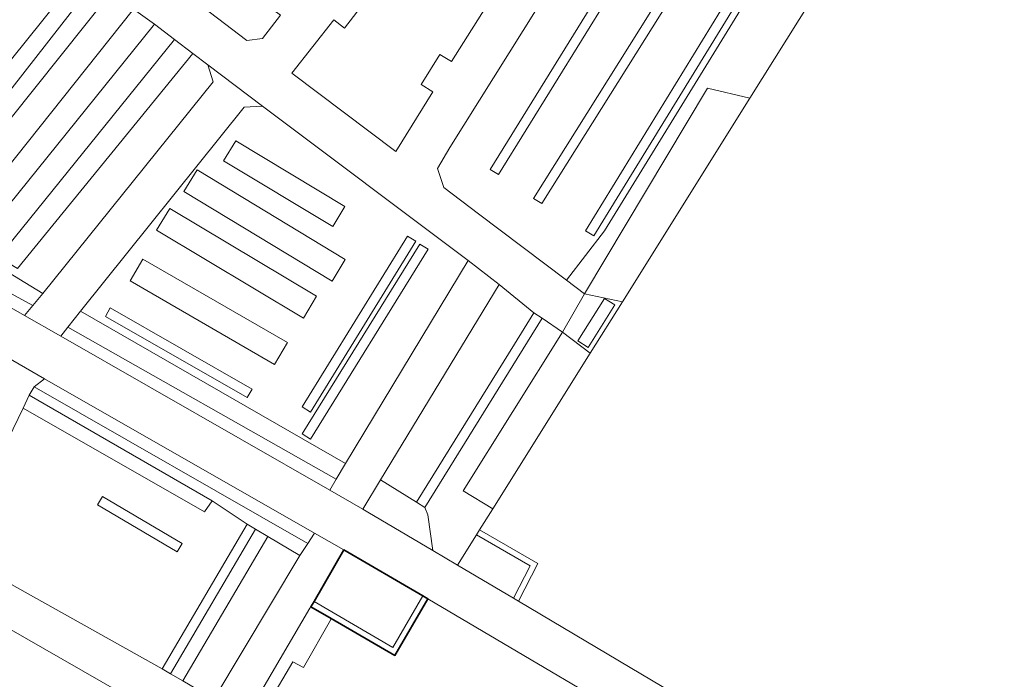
# Model space of a CAD drawing. Extents: x 184422 to 188298, y 343471 to 350189.
# Tile 417 of 513: x 186939 to 186990, y 349286 to 349320. Entities that reach past the tile are written whole.
import ezdxf

# ---------------------------------------------------------------- set-up
doc = ezdxf.new("R2010")
doc.units = 0
for name, color, linetype, lineweight in [('B-WA-GR-BEPLANTING_CULTUUR_HEESTERS-GV', 252, 'Continuous', 18), ('B-WA-IE-TERREINAFSCHEIDING_KUNSTMATIG_MUUR-GV', 252, 'Continuous', 18), ('B-WA-OG-TERREIN_CULTUURSCHEIDING-GV', 252, 'Continuous', 18), ('B-WA-OG-TERREIN_ERF-GV', 252, 'Continuous', 18), ('B-WA-VH-VERHARDING_ASFALT-GV', 252, 'Continuous', 18), ('B-WA-VH-VERHARDING_BETONSTRAATSTEEN-GV', 252, 'Continuous', 18), ('B-WA-VH-VERHARDING_HALFVERHARDING_GRIND-GV', 252, 'Continuous', 18), ('B-WA-VH-VERHARDING_SIERBESTRATING-GV', 252, 'Continuous', 18), ('B-WA-VH-VERHARDING_STRAATBAKSTEEN-GV', 252, 'Continuous', 18), ('B-WA-VH-VERHARDING_TEGEL-GV', 252, 'Continuous', 18), ('B-WE-OG-BEBOUWING-GV', 250, 'Continuous', 35)]:
    doc.layers.add(name, color=color, linetype=linetype, lineweight=lineweight)

msp = doc.modelspace()

# ---------------------------------------------------------------- linework, layer by layer
at = {"layer": 'B-WA-GR-BEPLANTING_CULTUUR_HEESTERS-GV', "flags": 128}
for points in [[(186976.831, 349316.04), (186982.59, 349325.247), (186980.305, 349327.005), (186969.389, 349309.245), (186967.444, 349306.717), (186968.361, 349306.021), (186974.657, 349316.547)], [(186976.831, 349316.04), (186982.59, 349325.247), (186980.305, 349327.005), (186969.389, 349309.245), (186967.444, 349306.717), (186968.361, 349306.021), (186974.657, 349316.547)], [(186976.831, 349316.04), (186982.59, 349325.247), (186980.305, 349327.005), (186969.389, 349309.245), (186967.444, 349306.717), (186968.361, 349306.021), (186974.657, 349316.547)], [(186952.802, 349320.292), (186948.232, 349323.674), (186947.2, 349323.792), (186946.632, 349323.042), (186946.579, 349322.429), (186951.083, 349318.994), (186951.884, 349319.085)], [(186952.802, 349320.292), (186948.232, 349323.674), (186947.2, 349323.792), (186946.632, 349323.042), (186946.579, 349322.429), (186951.083, 349318.994), (186951.884, 349319.085)], [(186952.802, 349320.292), (186948.232, 349323.674), (186947.2, 349323.792), (186946.632, 349323.042), (186946.579, 349322.429), (186951.083, 349318.994), (186951.884, 349319.085)], [(186968.361, 349306.021), (186970.302, 349305.601), (186976.831, 349316.04), (186974.657, 349316.547)], [(186968.361, 349306.021), (186970.302, 349305.601), (186976.831, 349316.04), (186974.657, 349316.547)], [(186968.361, 349306.021), (186970.302, 349305.601), (186976.831, 349316.04), (186974.657, 349316.547)], [(186940.65, 349306.031), (186933.209, 349310.565), (186933.085, 349310.641), (186932.311, 349309.677), (186940.132, 349305.415)], [(186940.65, 349306.031), (186933.209, 349310.565), (186933.085, 349310.641), (186932.311, 349309.677), (186940.132, 349305.415)], [(186940.65, 349306.031), (186933.209, 349310.565), (186933.085, 349310.641), (186932.311, 349309.677), (186940.132, 349305.415)], [(186932.021, 349309.316), (186939.708, 349304.911), (186940.132, 349305.415), (186932.311, 349309.677)], [(186932.021, 349309.316), (186939.708, 349304.911), (186940.132, 349305.415), (186932.311, 349309.677)], [(186932.021, 349309.316), (186939.708, 349304.911), (186940.132, 349305.415), (186932.311, 349309.677)], [(186956.141, 349297.331), (186942.57, 349305.132), (186941.919, 349304.308), (186955.664, 349296.526)], [(186956.141, 349297.331), (186942.57, 349305.132), (186941.919, 349304.308), (186955.664, 349296.526)], [(186956.141, 349297.331), (186942.57, 349305.132), (186941.919, 349304.308), (186955.664, 349296.526)], [(186967.235, 349304.055), (186966.205, 349304.775), (186960.191, 349295.076), (186960.356, 349294.703), (186960.606, 349292.869), (186961.87, 349292.119), (186962.837, 349293.664), (186962.997, 349293.921), (186963.674, 349295.003), (186962.155, 349295.925)], [(186967.235, 349304.055), (186966.205, 349304.775), (186960.191, 349295.076), (186960.356, 349294.703), (186960.606, 349292.869), (186961.87, 349292.119), (186962.837, 349293.664), (186962.997, 349293.921), (186963.674, 349295.003), (186962.155, 349295.925)], [(186967.235, 349304.055), (186966.205, 349304.775), (186960.191, 349295.076), (186960.356, 349294.703), (186960.606, 349292.869), (186961.87, 349292.119), (186962.837, 349293.664), (186962.997, 349293.921), (186963.674, 349295.003), (186962.155, 349295.925)], [(186941.558, 349303.851), (186955.328, 349295.96), (186955.664, 349296.526), (186941.919, 349304.308)], [(186941.558, 349303.851), (186955.328, 349295.96), (186955.664, 349296.526), (186941.919, 349304.308)], [(186941.558, 349303.851), (186955.328, 349295.96), (186955.664, 349296.526), (186941.919, 349304.308)], [(186963.674, 349295.003), (186968.663, 349302.981), (186967.235, 349304.055), (186962.155, 349295.925)], [(186963.674, 349295.003), (186968.663, 349302.981), (186967.235, 349304.055), (186962.155, 349295.925)], [(186963.674, 349295.003), (186968.663, 349302.981), (186967.235, 349304.055), (186962.155, 349295.925)], [(186954.544, 349293.76), (186940.731, 349301.667), (186940.204, 349301.257), (186954.2, 349293.228)], [(186954.544, 349293.76), (186940.731, 349301.667), (186940.204, 349301.257), (186954.2, 349293.228)], [(186954.544, 349293.76), (186940.731, 349301.667), (186940.204, 349301.257), (186954.2, 349293.228)], [(186951.094, 349294.213), (186951.525, 349293.96), (186952.167, 349293.591), (186953.801, 349292.613), (186954.2, 349293.228), (186940.204, 349301.257), (186939.943, 349300.831), (186949.307, 349295.416)], [(186951.094, 349294.213), (186951.525, 349293.96), (186952.167, 349293.591), (186953.801, 349292.613), (186954.2, 349293.228), (186940.204, 349301.257), (186939.943, 349300.831), (186949.307, 349295.416)], [(186951.094, 349294.213), (186951.525, 349293.96), (186952.167, 349293.591), (186953.801, 349292.613), (186954.2, 349293.228), (186940.204, 349301.257), (186939.943, 349300.831), (186949.307, 349295.416)], [(186960.191, 349295.076), (186959.766, 349295.339), (186957.93, 349296.493), (186957.027, 349294.987), (186957.283, 349294.84), (186960.606, 349292.869), (186960.356, 349294.703)], [(186960.191, 349295.076), (186959.766, 349295.339), (186957.93, 349296.493), (186957.027, 349294.987), (186957.283, 349294.84), (186960.606, 349292.869), (186960.356, 349294.703)], [(186960.191, 349295.076), (186959.766, 349295.339), (186957.93, 349296.493), (186957.027, 349294.987), (186957.283, 349294.84), (186960.606, 349292.869), (186960.356, 349294.703)], [(186962.837, 349293.664), (186965.587, 349292.084), (186964.73, 349290.422), (186964.988, 349290.269), (186965.985, 349292.202), (186962.997, 349293.921)], [(186962.837, 349293.664), (186965.587, 349292.084), (186964.73, 349290.422), (186964.988, 349290.269), (186965.985, 349292.202), (186962.997, 349293.921)], [(186962.837, 349293.664), (186965.587, 349292.084), (186964.73, 349290.422), (186964.988, 349290.269), (186965.985, 349292.202), (186962.997, 349293.921)], [(186958.549, 349287.905), (186954.523, 349290.264), (186954.365, 349289.991), (186955.404, 349289.387), (186958.658, 349287.495), (186960.347, 349290.4), (186960.088, 349290.551)], [(186958.549, 349287.905), (186954.523, 349290.264), (186954.365, 349289.991), (186955.404, 349289.387), (186958.658, 349287.495), (186960.347, 349290.4), (186960.088, 349290.551)], [(186958.549, 349287.905), (186954.523, 349290.264), (186954.365, 349289.991), (186955.404, 349289.387), (186958.658, 349287.495), (186960.347, 349290.4), (186960.088, 349290.551)]]:
    msp.add_lwpolyline(points, close=True, dxfattribs=at)
at = {"layer": 'B-WA-IE-TERREINAFSCHEIDING_KUNSTMATIG_MUUR-GV', "flags": 128}
msp.add_lwpolyline([(186968.021, 349303.614), (186968.555, 349303.26), (186969.915, 349305.458), (186969.388, 349305.771)], close=True, dxfattribs=at)
msp.add_lwpolyline([(186968.021, 349303.614), (186968.555, 349303.26), (186969.915, 349305.458), (186969.388, 349305.771)], close=True, dxfattribs=at)
msp.add_lwpolyline([(186968.021, 349303.614), (186968.555, 349303.26), (186969.915, 349305.458), (186969.388, 349305.771)], close=True, dxfattribs=at)
at = {"layer": 'B-WA-OG-TERREIN_CULTUURSCHEIDING-GV', "flags": 128}
for points in [[(186967.327, 349324.196), (186966.117, 349322.402), (186966.741, 349321.943), (186961.468, 349313.5), (186960.834, 349312.431), (186961.172, 349311.454), (186962.943, 349310.113), (186967.444, 349306.717), (186969.389, 349309.245), (186980.305, 349327.005), (186972.798, 349332.618), (186967.685, 349336.618), (186964.823, 349332.933), (186963.94, 349331.83), (186969.566, 349327.648), (186968.711, 349326.519), (186963.076, 349330.754), (186962.347, 349329.811), (186968.066, 349325.291)], [(186967.327, 349324.196), (186966.117, 349322.402), (186966.741, 349321.943), (186961.468, 349313.5), (186960.834, 349312.431), (186961.172, 349311.454), (186962.943, 349310.113), (186967.444, 349306.717), (186969.389, 349309.245), (186980.305, 349327.005), (186972.798, 349332.618), (186967.685, 349336.618), (186964.823, 349332.933), (186963.94, 349331.83), (186969.566, 349327.648), (186968.711, 349326.519), (186963.076, 349330.754), (186962.347, 349329.811), (186968.066, 349325.291)], [(186967.327, 349324.196), (186966.117, 349322.402), (186966.741, 349321.943), (186961.468, 349313.5), (186960.834, 349312.431), (186961.172, 349311.454), (186962.943, 349310.113), (186967.444, 349306.717), (186969.389, 349309.245), (186980.305, 349327.005), (186972.798, 349332.618), (186967.685, 349336.618), (186964.823, 349332.933), (186963.94, 349331.83), (186969.566, 349327.648), (186968.711, 349326.519), (186963.076, 349330.754), (186962.347, 349329.811), (186968.066, 349325.291)], [(186963.533, 349312.389), (186963.958, 349312.126), (186975.29, 349330.446), (186974.865, 349330.709)], [(186963.533, 349312.389), (186974.865, 349330.709), (186975.29, 349330.446), (186963.958, 349312.126)], [(186963.533, 349312.389), (186963.958, 349312.126), (186975.29, 349330.446), (186974.865, 349330.709)], [(186963.533, 349312.389), (186974.865, 349330.709), (186975.29, 349330.446), (186963.958, 349312.126)], [(186963.533, 349312.389), (186963.958, 349312.126), (186975.29, 349330.446), (186974.865, 349330.709)], [(186963.533, 349312.389), (186974.865, 349330.709), (186975.29, 349330.446), (186963.958, 349312.126)], [(186965.763, 349310.903), (186966.187, 349310.638), (186977.092, 349328.054), (186976.668, 349328.319)], [(186965.763, 349310.903), (186976.668, 349328.319), (186977.092, 349328.054), (186966.187, 349310.638)], [(186965.763, 349310.903), (186966.187, 349310.638), (186977.092, 349328.054), (186976.668, 349328.319)], [(186965.763, 349310.903), (186976.668, 349328.319), (186977.092, 349328.054), (186966.187, 349310.638)], [(186965.763, 349310.903), (186966.187, 349310.638), (186977.092, 349328.054), (186976.668, 349328.319)], [(186965.763, 349310.903), (186976.668, 349328.319), (186977.092, 349328.054), (186966.187, 349310.638)], [(186968.423, 349309.245), (186978.549, 349325.777), (186978.975, 349325.516), (186968.849, 349308.984)], [(186968.423, 349309.245), (186968.849, 349308.984), (186978.975, 349325.516), (186978.549, 349325.777)], [(186968.423, 349309.245), (186978.549, 349325.777), (186978.975, 349325.516), (186968.849, 349308.984)], [(186968.423, 349309.245), (186968.849, 349308.984), (186978.975, 349325.516), (186978.549, 349325.777)], [(186968.423, 349309.245), (186978.549, 349325.777), (186978.975, 349325.516), (186968.849, 349308.984)], [(186968.423, 349309.245), (186968.849, 349308.984), (186978.975, 349325.516), (186978.549, 349325.777)], [(186944.143, 349321.463), (186943.849, 349321.677), (186943.745, 349321.565), (186943.249, 349321.944), (186934.327, 349310.503), (186935.092, 349310.133)], [(186944.143, 349321.463), (186943.849, 349321.677), (186943.745, 349321.565), (186943.249, 349321.944), (186934.327, 349310.503), (186935.092, 349310.133)], [(186944.143, 349321.463), (186943.849, 349321.677), (186943.745, 349321.565), (186943.249, 349321.944), (186934.327, 349310.503), (186935.092, 349310.133)], [(186946.351, 349319.816), (186945.291, 349320.595), (186936.235, 349309.237), (186937.368, 349308.682)], [(186946.351, 349319.816), (186945.291, 349320.595), (186936.235, 349309.237), (186937.368, 349308.682)], [(186946.351, 349319.816), (186945.291, 349320.595), (186936.235, 349309.237), (186937.368, 349308.682)], [(186948.327, 349318.323), (186947.384, 349319.032), (186938.383, 349307.896), (186939.343, 349307.316)], [(186948.327, 349318.323), (186947.384, 349319.032), (186938.383, 349307.896), (186939.343, 349307.316)], [(186948.327, 349318.323), (186947.384, 349319.032), (186938.383, 349307.896), (186939.343, 349307.316)], [(186951.894, 349315.619), (186950.946, 349315.578), (186942.57, 349305.132), (186956.141, 349297.331), (186962.407, 349307.719)], [(186951.894, 349315.619), (186950.946, 349315.578), (186942.57, 349305.132), (186956.141, 349297.331), (186962.407, 349307.719)], [(186951.894, 349315.619), (186950.946, 349315.578), (186942.57, 349305.132), (186956.141, 349297.331), (186962.407, 349307.719)], [(186949.898, 349312.818), (186950.516, 349313.847), (186956.106, 349310.491), (186955.488, 349309.462)], [(186949.898, 349312.818), (186955.488, 349309.462), (186956.106, 349310.491), (186950.516, 349313.847)], [(186949.898, 349312.818), (186950.516, 349313.847), (186956.106, 349310.491), (186955.488, 349309.462)], [(186949.898, 349312.818), (186955.488, 349309.462), (186956.106, 349310.491), (186950.516, 349313.847)], [(186949.898, 349312.818), (186950.516, 349313.847), (186956.106, 349310.491), (186955.488, 349309.462)], [(186949.898, 349312.818), (186955.488, 349309.462), (186956.106, 349310.491), (186950.516, 349313.847)], [(186947.865, 349311.25), (186948.539, 349312.362), (186956.117, 349307.771), (186955.443, 349306.659)], [(186947.865, 349311.25), (186955.443, 349306.659), (186956.117, 349307.771), (186948.539, 349312.362)], [(186947.865, 349311.25), (186948.539, 349312.362), (186956.117, 349307.771), (186955.443, 349306.659)], [(186947.865, 349311.25), (186955.443, 349306.659), (186956.117, 349307.771), (186948.539, 349312.362)], [(186947.865, 349311.25), (186948.539, 349312.362), (186956.117, 349307.771), (186955.443, 349306.659)], [(186947.865, 349311.25), (186955.443, 349306.659), (186956.117, 349307.771), (186948.539, 349312.362)], [(186946.468, 349309.274), (186947.135, 349310.39), (186954.657, 349305.89), (186953.99, 349304.774)], [(186946.468, 349309.274), (186953.99, 349304.774), (186954.657, 349305.89), (186947.135, 349310.39)], [(186946.468, 349309.274), (186947.135, 349310.39), (186954.657, 349305.89), (186953.99, 349304.774)], [(186946.468, 349309.274), (186953.99, 349304.774), (186954.657, 349305.89), (186947.135, 349310.39)], [(186946.468, 349309.274), (186947.135, 349310.39), (186954.657, 349305.89), (186953.99, 349304.774)], [(186946.468, 349309.274), (186953.99, 349304.774), (186954.657, 349305.89), (186947.135, 349310.39)], [(186953.909, 349300.218), (186959.303, 349308.966), (186959.729, 349308.704), (186954.335, 349299.956)], [(186953.909, 349300.218), (186954.335, 349299.956), (186959.729, 349308.704), (186959.303, 349308.966)], [(186953.909, 349300.218), (186959.303, 349308.966), (186959.729, 349308.704), (186954.335, 349299.956)], [(186953.909, 349300.218), (186954.335, 349299.956), (186959.729, 349308.704), (186959.303, 349308.966)], [(186953.909, 349300.218), (186959.303, 349308.966), (186959.729, 349308.704), (186954.335, 349299.956)], [(186953.909, 349300.218), (186954.335, 349299.956), (186959.729, 349308.704), (186959.303, 349308.966)], [(186953.912, 349298.843), (186954.337, 349298.579), (186960.371, 349308.294), (186959.946, 349308.558)], [(186953.912, 349298.843), (186959.946, 349308.558), (186960.371, 349308.294), (186954.337, 349298.579)], [(186953.912, 349298.843), (186954.337, 349298.579), (186960.371, 349308.294), (186959.946, 349308.558)], [(186953.912, 349298.843), (186959.946, 349308.558), (186960.371, 349308.294), (186954.337, 349298.579)], [(186953.912, 349298.843), (186954.337, 349298.579), (186960.371, 349308.294), (186959.946, 349308.558)], [(186953.912, 349298.843), (186959.946, 349308.558), (186960.371, 349308.294), (186954.337, 349298.579)], [(186945.107, 349306.671), (186945.758, 349307.796), (186953.157, 349303.514), (186952.506, 349302.389)], [(186945.107, 349306.671), (186952.506, 349302.389), (186953.157, 349303.514), (186945.758, 349307.796)], [(186945.107, 349306.671), (186945.758, 349307.796), (186953.157, 349303.514), (186952.506, 349302.389)], [(186945.107, 349306.671), (186952.506, 349302.389), (186953.157, 349303.514), (186945.758, 349307.796)], [(186945.107, 349306.671), (186945.758, 349307.796), (186953.157, 349303.514), (186952.506, 349302.389)], [(186945.107, 349306.671), (186952.506, 349302.389), (186953.157, 349303.514), (186945.758, 349307.796)], [(186957.93, 349296.493), (186959.766, 349295.339), (186964.782, 349303.428), (186965.78, 349305.038), (186963.993, 349306.487)], [(186957.93, 349296.493), (186959.766, 349295.339), (186964.782, 349303.428), (186965.78, 349305.038), (186963.993, 349306.487)], [(186957.93, 349296.493), (186959.766, 349295.339), (186964.782, 349303.428), (186965.78, 349305.038), (186963.993, 349306.487)], [(186943.846, 349304.859), (186951.107, 349300.702), (186951.355, 349301.136), (186944.094, 349305.293)], [(186943.846, 349304.859), (186944.094, 349305.293), (186951.355, 349301.136), (186951.107, 349300.702)], [(186943.846, 349304.859), (186951.107, 349300.702), (186951.355, 349301.136), (186944.094, 349305.293)], [(186943.846, 349304.859), (186944.094, 349305.293), (186951.355, 349301.136), (186951.107, 349300.702)], [(186943.846, 349304.859), (186951.107, 349300.702), (186951.355, 349301.136), (186944.094, 349305.293)], [(186943.846, 349304.859), (186944.094, 349305.293), (186951.355, 349301.136), (186951.107, 349300.702)], [(186959.766, 349295.339), (186960.191, 349295.076), (186966.205, 349304.775), (186965.78, 349305.038), (186964.782, 349303.428)], [(186959.766, 349295.339), (186960.191, 349295.076), (186966.205, 349304.775), (186965.78, 349305.038), (186964.782, 349303.428)], [(186959.766, 349295.339), (186960.191, 349295.076), (186966.205, 349304.775), (186965.78, 349305.038), (186964.782, 349303.428)], [(186939.637, 349300.153), (186948.92, 349294.848), (186949.307, 349295.416), (186939.943, 349300.831)], [(186939.637, 349300.153), (186948.92, 349294.848), (186949.307, 349295.416), (186939.943, 349300.831)], [(186939.637, 349300.153), (186948.92, 349294.848), (186949.307, 349295.416), (186939.943, 349300.831)], [(186949.307, 349295.416), (186948.92, 349294.848), (186939.637, 349300.153), (186936.304, 349293.319), (186936.587, 349292.487), (186946.749, 349286.812), (186951.094, 349294.213)], [(186949.307, 349295.416), (186948.92, 349294.848), (186939.637, 349300.153), (186936.304, 349293.319), (186936.587, 349292.487), (186946.749, 349286.812), (186951.094, 349294.213)], [(186949.307, 349295.416), (186948.92, 349294.848), (186939.637, 349300.153), (186936.304, 349293.319), (186936.587, 349292.487), (186946.749, 349286.812), (186951.094, 349294.213)], [(186938.517, 349267.345), (186939.725, 349269.275), (186947.406, 349281.926), (186945.8, 349282.859), (186946.633, 349284.435), (186935.77, 349290.671), (186935.047, 349290.542), (186934.421, 349289.249), (186932.568, 349290.131), (186932.858, 349290.678), (186933.496, 349291.776), (186933.104, 349292.404), (186925.915, 349296.68), (186924.995, 349294.771), (186916.263, 349277.146), (186923.926, 349273.235), (186923.766, 349272.868), (186925.729, 349271.866), (186925.893, 349272.231), (186928.774, 349270.761), (186927.358, 349267.577), (186936.098, 349263.48)], [(186938.517, 349267.345), (186939.725, 349269.275), (186947.406, 349281.926), (186945.8, 349282.859), (186946.633, 349284.435), (186935.77, 349290.671), (186935.047, 349290.542), (186934.421, 349289.249), (186932.568, 349290.131), (186932.858, 349290.678), (186933.496, 349291.776), (186933.104, 349292.404), (186925.915, 349296.68), (186924.995, 349294.771), (186916.263, 349277.146), (186923.926, 349273.235), (186923.766, 349272.868), (186925.729, 349271.866), (186925.893, 349272.231), (186928.774, 349270.761), (186927.358, 349267.577), (186936.098, 349263.48)], [(186938.517, 349267.345), (186939.725, 349269.275), (186947.406, 349281.926), (186945.8, 349282.859), (186946.633, 349284.435), (186935.77, 349290.671), (186935.047, 349290.542), (186934.421, 349289.249), (186932.568, 349290.131), (186932.858, 349290.678), (186933.496, 349291.776), (186933.104, 349292.404), (186925.915, 349296.68), (186924.995, 349294.771), (186916.263, 349277.146), (186923.926, 349273.235), (186923.766, 349272.868), (186925.729, 349271.866), (186925.893, 349272.231), (186928.774, 349270.761), (186927.358, 349267.577), (186936.098, 349263.48)], [(186943.437, 349295.203), (186943.69, 349295.634), (186947.77, 349293.235), (186947.517, 349292.804)], [(186943.437, 349295.203), (186947.517, 349292.804), (186947.77, 349293.235), (186943.69, 349295.634)], [(186943.437, 349295.203), (186943.69, 349295.634), (186947.77, 349293.235), (186947.517, 349292.804)], [(186943.437, 349295.203), (186947.517, 349292.804), (186947.77, 349293.235), (186943.69, 349295.634)], [(186943.437, 349295.203), (186943.69, 349295.634), (186947.77, 349293.235), (186947.517, 349292.804)], [(186943.437, 349295.203), (186947.517, 349292.804), (186947.77, 349293.235), (186943.69, 349295.634)], [(186951.525, 349293.96), (186951.094, 349294.213), (186946.749, 349286.812), (186947.18, 349286.559)], [(186951.525, 349293.96), (186951.094, 349294.213), (186946.749, 349286.812), (186947.18, 349286.559)], [(186951.525, 349293.96), (186951.094, 349294.213), (186946.749, 349286.812), (186947.18, 349286.559)], [(186951.525, 349293.96), (186947.18, 349286.559), (186947.803, 349286.189), (186952.167, 349293.591)], [(186951.525, 349293.96), (186947.18, 349286.559), (186947.803, 349286.189), (186952.167, 349293.591)], [(186951.525, 349293.96), (186947.18, 349286.559), (186947.803, 349286.189), (186952.167, 349293.591)], [(186949.388, 349285.249), (186953.801, 349292.613), (186952.167, 349293.591), (186947.803, 349286.189)], [(186949.388, 349285.249), (186953.801, 349292.613), (186952.167, 349293.591), (186947.803, 349286.189)], [(186949.388, 349285.249), (186953.801, 349292.613), (186952.167, 349293.591), (186947.803, 349286.189)]]:
    msp.add_lwpolyline(points, close=True, dxfattribs=at)
for points in [[(186945.111, 349325.615), (186933.085, 349310.641)], [(186945.111, 349325.615), (186933.085, 349310.641)], [(186945.111, 349325.615), (186933.085, 349310.641)], [(186934.327, 349310.503), (186943.249, 349321.944)], [(186934.327, 349310.503), (186943.249, 349321.944)], [(186934.327, 349310.503), (186943.249, 349321.944)], [(186936.235, 349309.237), (186945.291, 349320.595), (186944.143, 349321.463), (186935.092, 349310.133)], [(186936.235, 349309.237), (186945.291, 349320.595), (186944.143, 349321.463), (186935.092, 349310.133)], [(186936.235, 349309.237), (186945.291, 349320.595), (186944.143, 349321.463), (186935.092, 349310.133)], [(186938.383, 349307.896), (186947.384, 349319.032), (186946.351, 349319.816), (186937.368, 349308.682)], [(186938.383, 349307.896), (186947.384, 349319.032), (186946.351, 349319.816), (186937.368, 349308.682)], [(186938.383, 349307.896), (186947.384, 349319.032), (186946.351, 349319.816), (186937.368, 349308.682)], [(186933.209, 349310.565), (186940.65, 349306.031), (186949.355, 349316.87), (186949.088, 349317.739), (186948.327, 349318.323), (186939.343, 349307.316)], [(186933.209, 349310.565), (186940.65, 349306.031), (186949.355, 349316.87), (186949.088, 349317.739), (186948.327, 349318.323), (186939.343, 349307.316)], [(186933.209, 349310.565), (186940.65, 349306.031), (186949.355, 349316.87), (186949.088, 349317.739), (186948.327, 349318.323), (186939.343, 349307.316)]]:
    msp.add_lwpolyline(points, dxfattribs=at)
at = {"layer": 'B-WA-OG-TERREIN_ERF-GV', "flags": 128}
for points in [[(186982.59, 349325.247), (186976.831, 349316.04), (186970.302, 349305.601), (186968.663, 349302.981), (186963.674, 349295.003), (186962.997, 349293.921), (186965.985, 349292.202), (186964.988, 349290.269), (186975.242, 349284.186)], [(186982.59, 349325.247), (186976.831, 349316.04), (186970.302, 349305.601), (186968.663, 349302.981), (186963.674, 349295.003), (186962.997, 349293.921), (186965.985, 349292.202), (186964.988, 349290.269), (186975.242, 349284.186)], [(186982.59, 349325.247), (186976.831, 349316.04), (186970.302, 349305.601), (186968.663, 349302.981), (186963.674, 349295.003), (186962.997, 349293.921), (186965.985, 349292.202), (186964.988, 349290.269), (186975.242, 349284.186)], [(186974.052, 349282.301), (186960.347, 349290.4), (186958.658, 349287.495), (186955.404, 349289.387), (186955.359, 349289.307), (186953.982, 349286.876), (186953.432, 349287.17), (186952.194, 349285.042)], [(186974.052, 349282.301), (186960.347, 349290.4), (186958.658, 349287.495), (186955.404, 349289.387), (186955.359, 349289.307), (186953.982, 349286.876), (186953.432, 349287.17), (186952.194, 349285.042)], [(186974.052, 349282.301), (186960.347, 349290.4), (186958.658, 349287.495), (186955.404, 349289.387), (186955.359, 349289.307), (186953.982, 349286.876), (186953.432, 349287.17), (186952.194, 349285.042)]]:
    msp.add_lwpolyline(points, dxfattribs=at)
msp.add_lwpolyline([(186954.523, 349290.264), (186958.549, 349287.905), (186960.088, 349290.551), (186956.054, 349292.896)], close=True, dxfattribs=at)
msp.add_lwpolyline([(186954.523, 349290.264), (186958.549, 349287.905), (186960.088, 349290.551), (186956.054, 349292.896)], close=True, dxfattribs=at)
msp.add_lwpolyline([(186954.523, 349290.264), (186958.549, 349287.905), (186960.088, 349290.551), (186956.054, 349292.896)], close=True, dxfattribs=at)
at = {"layer": 'B-WA-VH-VERHARDING_ASFALT-GV', "flags": 128}
for points in [[(186936.304, 349293.319), (186939.637, 349300.153), (186939.943, 349300.831), (186940.204, 349301.257), (186940.731, 349301.667), (186938.788, 349302.779)], [(186936.304, 349293.319), (186939.637, 349300.153), (186939.943, 349300.831), (186940.204, 349301.257), (186940.731, 349301.667), (186938.788, 349302.779)], [(186936.304, 349293.319), (186939.637, 349300.153), (186939.943, 349300.831), (186940.204, 349301.257), (186940.731, 349301.667), (186938.788, 349302.779)], [(186935.77, 349290.671), (186946.633, 349284.435), (186945.8, 349282.859), (186947.406, 349281.926), (186948.406, 349283.594), (186950.052, 349282.621), (186954.316, 349289.923), (186954.365, 349289.991), (186954.523, 349290.264), (186956.054, 349292.896), (186954.544, 349293.76), (186954.2, 349293.228), (186953.801, 349292.613), (186949.388, 349285.249), (186947.803, 349286.189), (186947.18, 349286.559), (186946.749, 349286.812), (186936.587, 349292.487)], [(186935.77, 349290.671), (186946.633, 349284.435), (186945.8, 349282.859), (186947.406, 349281.926), (186948.406, 349283.594), (186950.052, 349282.621), (186954.316, 349289.923), (186954.365, 349289.991), (186954.523, 349290.264), (186956.054, 349292.896), (186954.544, 349293.76), (186954.2, 349293.228), (186953.801, 349292.613), (186949.388, 349285.249), (186947.803, 349286.189), (186947.18, 349286.559), (186946.749, 349286.812), (186936.587, 349292.487)], [(186935.77, 349290.671), (186946.633, 349284.435), (186945.8, 349282.859), (186947.406, 349281.926), (186948.406, 349283.594), (186950.052, 349282.621), (186954.316, 349289.923), (186954.365, 349289.991), (186954.523, 349290.264), (186956.054, 349292.896), (186954.544, 349293.76), (186954.2, 349293.228), (186953.801, 349292.613), (186949.388, 349285.249), (186947.803, 349286.189), (186947.18, 349286.559), (186946.749, 349286.812), (186936.587, 349292.487)]]:
    msp.add_lwpolyline(points, dxfattribs=at)
at = {"layer": 'B-WA-VH-VERHARDING_BETONSTRAATSTEEN-GV', "flags": 128}
msp.add_lwpolyline([(186938.788, 349302.779), (186940.731, 349301.667), (186954.544, 349293.76), (186956.054, 349292.896), (186960.088, 349290.551), (186960.347, 349290.4), (186974.052, 349282.301), (186989.786, 349273.003), (186989.567, 349272.61), (186996.208, 349268.913), (186997.451, 349271.006), (186987.42, 349276.961), (186975.242, 349284.186), (186964.988, 349290.269), (186964.73, 349290.422), (186961.87, 349292.119), (186960.606, 349292.869), (186957.283, 349294.84), (186957.027, 349294.987), (186955.328, 349295.96), (186941.558, 349303.851), (186939.708, 349304.911), (186932.021, 349309.316)], dxfattribs=at)
msp.add_lwpolyline([(186938.788, 349302.779), (186940.731, 349301.667), (186954.544, 349293.76), (186956.054, 349292.896), (186960.088, 349290.551), (186960.347, 349290.4), (186974.052, 349282.301), (186989.786, 349273.003), (186989.567, 349272.61), (186996.208, 349268.913), (186997.451, 349271.006), (186987.42, 349276.961), (186975.242, 349284.186), (186964.988, 349290.269), (186964.73, 349290.422), (186961.87, 349292.119), (186960.606, 349292.869), (186957.283, 349294.84), (186957.027, 349294.987), (186955.328, 349295.96), (186941.558, 349303.851), (186939.708, 349304.911), (186932.021, 349309.316)], dxfattribs=at)
msp.add_lwpolyline([(186938.788, 349302.779), (186940.731, 349301.667), (186954.544, 349293.76), (186956.054, 349292.896), (186960.088, 349290.551), (186960.347, 349290.4), (186974.052, 349282.301), (186989.786, 349273.003), (186989.567, 349272.61), (186996.208, 349268.913), (186997.451, 349271.006), (186987.42, 349276.961), (186975.242, 349284.186), (186964.988, 349290.269), (186964.73, 349290.422), (186961.87, 349292.119), (186960.606, 349292.869), (186957.283, 349294.84), (186957.027, 349294.987), (186955.328, 349295.96), (186941.558, 349303.851), (186939.708, 349304.911), (186932.021, 349309.316)], dxfattribs=at)
msp.add_lwpolyline([(186965.587, 349292.084), (186962.837, 349293.664), (186961.87, 349292.119), (186964.73, 349290.422)], close=True, dxfattribs=at)
msp.add_lwpolyline([(186965.587, 349292.084), (186962.837, 349293.664), (186961.87, 349292.119), (186964.73, 349290.422)], close=True, dxfattribs=at)
msp.add_lwpolyline([(186965.587, 349292.084), (186962.837, 349293.664), (186961.87, 349292.119), (186964.73, 349290.422)], close=True, dxfattribs=at)
at = {"layer": 'B-WA-VH-VERHARDING_HALFVERHARDING_GRIND-GV', "flags": 128}
msp.add_lwpolyline([(186954.411, 349343.492), (186943.325, 349330.068), (186936.37, 349321.529), (186929.55, 349312.885), (186928.556, 349311.398), (186931.349, 349309.701), (186931.731, 349309.482), (186932.021, 349309.316), (186932.311, 349309.677), (186933.085, 349310.641), (186945.111, 349325.615), (186958.607, 349342.535), (186962.641, 349348.088), (186962.88, 349348.391), (186962.952, 349348.482), (186966.666, 349352.345), (186967.362, 349353.07), (186969.085, 349354.862), (186967.758, 349356.014), (186964.378, 349357.279)], dxfattribs=at)
msp.add_lwpolyline([(186954.411, 349343.492), (186943.325, 349330.068), (186936.37, 349321.529), (186929.55, 349312.885), (186928.556, 349311.398), (186931.349, 349309.701), (186931.731, 349309.482), (186932.021, 349309.316), (186932.311, 349309.677), (186933.085, 349310.641), (186945.111, 349325.615), (186958.607, 349342.535), (186962.641, 349348.088), (186962.88, 349348.391), (186962.952, 349348.482), (186966.666, 349352.345), (186967.362, 349353.07), (186969.085, 349354.862), (186967.758, 349356.014), (186964.378, 349357.279)], dxfattribs=at)
msp.add_lwpolyline([(186954.411, 349343.492), (186943.325, 349330.068), (186936.37, 349321.529), (186929.55, 349312.885), (186928.556, 349311.398), (186931.349, 349309.701), (186931.731, 349309.482), (186932.021, 349309.316), (186932.311, 349309.677), (186933.085, 349310.641), (186945.111, 349325.615), (186958.607, 349342.535), (186962.641, 349348.088), (186962.88, 349348.391), (186962.952, 349348.482), (186966.666, 349352.345), (186967.362, 349353.07), (186969.085, 349354.862), (186967.758, 349356.014), (186964.378, 349357.279)], dxfattribs=at)
for points in [[(186970.302, 349305.601), (186968.361, 349306.021), (186967.235, 349304.055), (186968.663, 349302.981)], [(186970.302, 349305.601), (186968.361, 349306.021), (186967.235, 349304.055), (186968.663, 349302.981)], [(186970.302, 349305.601), (186968.361, 349306.021), (186967.235, 349304.055), (186968.663, 349302.981)], [(186968.021, 349303.614), (186969.388, 349305.771), (186969.915, 349305.458), (186968.555, 349303.26)], [(186968.021, 349303.614), (186969.388, 349305.771), (186969.915, 349305.458), (186968.555, 349303.26)], [(186968.021, 349303.614), (186969.388, 349305.771), (186969.915, 349305.458), (186968.555, 349303.26)]]:
    msp.add_lwpolyline(points, close=True, dxfattribs=at)
at = {"layer": 'B-WA-VH-VERHARDING_SIERBESTRATING-GV', "flags": 128}
msp.add_lwpolyline([(186954.365, 349289.991), (186954.316, 349289.923), (186950.052, 349282.621), (186951.248, 349281.914), (186952.747, 349284.72), (186952.194, 349285.042), (186953.432, 349287.17), (186953.982, 349286.876), (186955.359, 349289.307), (186955.404, 349289.387)], close=True, dxfattribs=at)
msp.add_lwpolyline([(186954.365, 349289.991), (186954.316, 349289.923), (186950.052, 349282.621), (186951.248, 349281.914), (186952.747, 349284.72), (186952.194, 349285.042), (186953.432, 349287.17), (186953.982, 349286.876), (186955.359, 349289.307), (186955.404, 349289.387)], close=True, dxfattribs=at)
msp.add_lwpolyline([(186954.365, 349289.991), (186954.316, 349289.923), (186950.052, 349282.621), (186951.248, 349281.914), (186952.747, 349284.72), (186952.194, 349285.042), (186953.432, 349287.17), (186953.982, 349286.876), (186955.359, 349289.307), (186955.404, 349289.387)], close=True, dxfattribs=at)
at = {"layer": 'B-WA-VH-VERHARDING_STRAATBAKSTEEN-GV', "flags": 128}
for points in [[(186953.38, 349317.317), (186958.703, 349313.307), (186960.601, 349316.363), (186960.004, 349316.729), (186960.955, 349318.279), (186961.552, 349317.913), (186963.727, 349321.358), (186959.183, 349324.712), (186956.627, 349321.469), (186957.183, 349321.043), (186956.09, 349319.617), (186955.534, 349320.043)], [(186953.38, 349317.317), (186958.703, 349313.307), (186960.601, 349316.363), (186960.004, 349316.729), (186960.955, 349318.279), (186961.552, 349317.913), (186963.727, 349321.358), (186959.183, 349324.712), (186956.627, 349321.469), (186957.183, 349321.043), (186956.09, 349319.617), (186955.534, 349320.043)], [(186953.38, 349317.317), (186958.703, 349313.307), (186960.601, 349316.363), (186960.004, 349316.729), (186960.955, 349318.279), (186961.552, 349317.913), (186963.727, 349321.358), (186959.183, 349324.712), (186956.627, 349321.469), (186957.183, 349321.043), (186956.09, 349319.617), (186955.534, 349320.043)], [(186942.57, 349305.132), (186950.946, 349315.578), (186951.894, 349315.619), (186949.088, 349317.739), (186949.355, 349316.87), (186940.65, 349306.031), (186940.132, 349305.415), (186939.708, 349304.911), (186941.558, 349303.851), (186941.919, 349304.308)], [(186942.57, 349305.132), (186950.946, 349315.578), (186951.894, 349315.619), (186949.088, 349317.739), (186949.355, 349316.87), (186940.65, 349306.031), (186940.132, 349305.415), (186939.708, 349304.911), (186941.558, 349303.851), (186941.919, 349304.308)], [(186942.57, 349305.132), (186950.946, 349315.578), (186951.894, 349315.619), (186949.088, 349317.739), (186949.355, 349316.87), (186940.65, 349306.031), (186940.132, 349305.415), (186939.708, 349304.911), (186941.558, 349303.851), (186941.919, 349304.308)], [(186963.993, 349306.487), (186962.407, 349307.719), (186956.141, 349297.331), (186955.664, 349296.526), (186955.328, 349295.96), (186957.027, 349294.987), (186957.93, 349296.493)], [(186963.993, 349306.487), (186962.407, 349307.719), (186956.141, 349297.331), (186955.664, 349296.526), (186955.328, 349295.96), (186957.027, 349294.987), (186957.93, 349296.493)], [(186963.993, 349306.487), (186962.407, 349307.719), (186956.141, 349297.331), (186955.664, 349296.526), (186955.328, 349295.96), (186957.027, 349294.987), (186957.93, 349296.493)]]:
    msp.add_lwpolyline(points, close=True, dxfattribs=at)
at = {"layer": 'B-WA-VH-VERHARDING_TEGEL-GV', "flags": 128}
msp.add_lwpolyline([(186953.38, 349317.317), (186955.534, 349320.043), (186956.09, 349319.617), (186957.183, 349321.043), (186956.627, 349321.469), (186959.183, 349324.712), (186963.727, 349321.358), (186961.552, 349317.913), (186960.955, 349318.279), (186960.004, 349316.729), (186960.601, 349316.363), (186958.703, 349313.307)], close=True, dxfattribs=at)
msp.add_lwpolyline([(186953.38, 349317.317), (186955.534, 349320.043), (186956.09, 349319.617), (186957.183, 349321.043), (186956.627, 349321.469), (186959.183, 349324.712), (186963.727, 349321.358), (186961.552, 349317.913), (186960.955, 349318.279), (186960.004, 349316.729), (186960.601, 349316.363), (186958.703, 349313.307)], close=True, dxfattribs=at)
msp.add_lwpolyline([(186953.38, 349317.317), (186955.534, 349320.043), (186956.09, 349319.617), (186957.183, 349321.043), (186956.627, 349321.469), (186959.183, 349324.712), (186963.727, 349321.358), (186961.552, 349317.913), (186960.955, 349318.279), (186960.004, 349316.729), (186960.601, 349316.363), (186958.703, 349313.307)], close=True, dxfattribs=at)
for points in [[(186952.802, 349320.292), (186951.884, 349319.085), (186951.083, 349318.994), (186946.579, 349322.429)], [(186952.802, 349320.292), (186951.884, 349319.085), (186951.083, 349318.994), (186946.579, 349322.429)], [(186952.802, 349320.292), (186951.884, 349319.085), (186951.083, 349318.994), (186946.579, 349322.429)], [(186945.291, 349320.595), (186946.351, 349319.816), (186947.384, 349319.032), (186948.327, 349318.323), (186949.088, 349317.739), (186951.894, 349315.619), (186962.407, 349307.719), (186963.993, 349306.487), (186965.78, 349305.038), (186966.205, 349304.775), (186967.235, 349304.055), (186968.361, 349306.021), (186967.444, 349306.717), (186962.943, 349310.113), (186961.172, 349311.454), (186960.834, 349312.431), (186961.468, 349313.5), (186966.741, 349321.943)], [(186945.291, 349320.595), (186946.351, 349319.816), (186947.384, 349319.032), (186948.327, 349318.323), (186949.088, 349317.739), (186951.894, 349315.619), (186962.407, 349307.719), (186963.993, 349306.487), (186965.78, 349305.038), (186966.205, 349304.775), (186967.235, 349304.055), (186968.361, 349306.021), (186967.444, 349306.717), (186962.943, 349310.113), (186961.172, 349311.454), (186960.834, 349312.431), (186961.468, 349313.5), (186966.741, 349321.943)], [(186945.291, 349320.595), (186946.351, 349319.816), (186947.384, 349319.032), (186948.327, 349318.323), (186949.088, 349317.739), (186951.894, 349315.619), (186962.407, 349307.719), (186963.993, 349306.487), (186965.78, 349305.038), (186966.205, 349304.775), (186967.235, 349304.055), (186968.361, 349306.021), (186967.444, 349306.717), (186962.943, 349310.113), (186961.172, 349311.454), (186960.834, 349312.431), (186961.468, 349313.5), (186966.741, 349321.943)]]:
    msp.add_lwpolyline(points, dxfattribs=at)
at = {"layer": 'B-WE-OG-BEBOUWING-GV', "flags": 128}
msp.add_lwpolyline([(186955.404, 349289.387), (186958.658, 349287.495), (186960.347, 349290.4), (186960.088, 349290.551), (186956.054, 349292.896), (186954.523, 349290.264), (186954.365, 349289.991)], close=True, dxfattribs=at)
msp.add_lwpolyline([(186955.404, 349289.387), (186958.658, 349287.495), (186960.347, 349290.4), (186960.088, 349290.551), (186956.054, 349292.896), (186954.523, 349290.264), (186954.365, 349289.991)], close=True, dxfattribs=at)
msp.add_lwpolyline([(186955.404, 349289.387), (186958.658, 349287.495), (186960.347, 349290.4), (186960.088, 349290.551), (186956.054, 349292.896), (186954.523, 349290.264), (186954.365, 349289.991)], close=True, dxfattribs=at)

doc.saveas('drawing.dxf')
